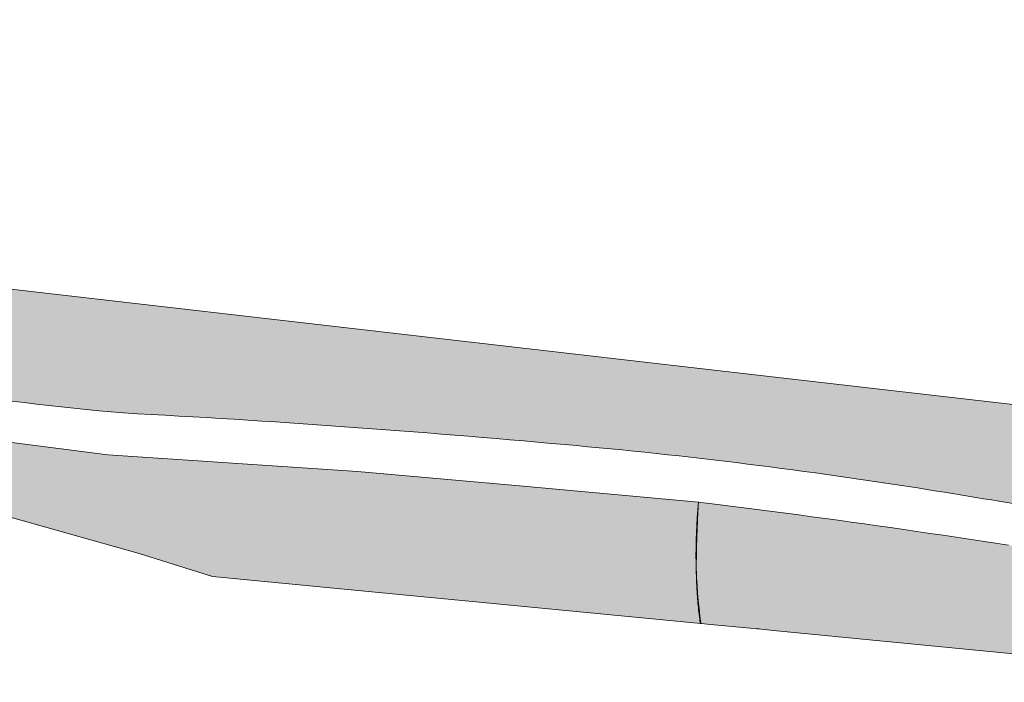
# Model space of a CAD drawing. Header units: metres. Extents: x 0 to 168310, y 0 to 462960.
# Tile 544 of 594: x 167760 to 167802, y 462506 to 462534. Entities that reach past the tile are written whole.
import ezdxf

# ---------------------------------------------------------------- set-up
doc = ezdxf.new("R2010")
doc.units = ezdxf.units.M
doc.header["$LTSCALE"] = 0.2
for name, color, linetype, lineweight in [('B_WE_GR_GRAS_BRM_RVA kruidenmengsel 2_B102-A', 141, 'Continuous', 18), ('B_WE_GR_GRAS_BRM_RVA kruidenmengsel 2_B102-G', 141, 'Continuous', 18), ('B_WE_GR_GRAS_BRM_RVA kruidenmengsel Barneveld_B116-A', 83, 'Continuous', 18), ('B_WE_GR_GRAS_BRM_RVA kruidenmengsel Barneveld_B116-G', 83, 'Continuous', 18)]:
    doc.layers.add(name, color=color, linetype=linetype, lineweight=lineweight)

msp = doc.modelspace()

# ---------------------------------------------------------------- hatches: boundary and pattern name
at = {"layer": 'B_WE_GR_GRAS_BRM_RVA kruidenmengsel 2_B102-A', "transparency": 33554687}
h = msp.add_hatch(color=256, dxfattribs=at)
h.dxf.hatch_style = 1
edge = h.paths.add_edge_path()
edge.add_line((167759.5202230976, 462522.5763687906), (167791.5041099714, 462518.8995741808))
edge.add_line((167791.5041099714, 462518.8995741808), (167820.2793562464, 462515.5964838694))
edge.add_line((167820.2793562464, 462515.5964838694), (167827.0756302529, 462533.7697522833))
edge.add_arc((167910.5451182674, 462523.5187779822), 84.09659864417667, 172.9985056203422, 186.6972424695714)
edge.add_arc((167825.1110207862, 462513.486746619), 1.924484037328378, -85.21284471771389, 6.697242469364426, ccw=False)
edge.add_line((167825.2716275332, 462511.5689759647), (167822.0748178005, 462511.5833248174))
edge.add_arc((167824.8242215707, 462642.3673368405), 130.8129084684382, 260.69058166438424, 268.79567823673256, ccw=False)
edge.add_arc((165695.8797031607, 449655.0648402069), 13029.82654793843, 80.6905816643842, 80.7138901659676)
edge.add_arc((167763.8273636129, 462297.2742129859), 219.6031593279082, 80.93362567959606, 84.938526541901)
edge.add_arc((167739.7163723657, 462038.6626925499), 479.3349391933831, 84.7949573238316, 87.00850295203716)
edge.add_arc((167775.0654964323, 462636.9769569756), 120.0779965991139, 261.0622548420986, 265.0631151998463, ccw=False)
edge.add_arc((167743.3573682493, 462531.2343189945), 18.33570229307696, 315.3874031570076, 331.823398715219)
at = {"layer": 'B_WE_GR_GRAS_BRM_RVA kruidenmengsel Barneveld_B116-A', "transparency": 33554687}
h = msp.add_hatch(color=256, dxfattribs=at)
h.dxf.hatch_style = 1
edge = h.paths.add_edge_path()
edge.add_line((167722.6044008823, 462522.0661910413), (167737.1528343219, 462519.779094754))
edge.add_line((167737.1528343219, 462519.779094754), (167740.4210500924, 462519.2083906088))
edge.add_line((167740.4210500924, 462519.2083906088), (167749.4979807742, 462517.6661016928))
edge.add_line((167749.4979807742, 462517.6661016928), (167755.0441120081, 462516.7546112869))
edge.add_line((167755.0441120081, 462516.7546112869), (167764.0657133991, 462515.5963235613))
edge.add_line((167764.0657133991, 462515.5963235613), (167774.5240625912, 462514.9009118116))
edge.add_line((167774.5240625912, 462514.9009118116), (167781.301542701, 462514.2908523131))
edge.add_line((167781.301542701, 462514.2908523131), (167788.7841134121, 462513.6130007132))
edge.add_arc((167810.1613455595, 462511.5249310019), 21.47896853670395, 174.4212018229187, 187.9842794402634)
edge.add_line((167788.8905894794, 462508.5414724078), (167768.4477943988, 462510.5030155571))
edge.add_line((167768.4477943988, 462510.5030155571), (167765.3799857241, 462511.4661870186))
edge.add_line((167765.3799857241, 462511.4661870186), (167753.4812675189, 462514.8164590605))
edge.add_arc((167703.5692020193, 462315.2822520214), 205.6820703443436, 75.95605076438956, 84.97538793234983)
edge.add_line((167721.5835908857, 462520.1739206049), (167722.6044008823, 462522.0661910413))
h = msp.add_hatch(color=256, dxfattribs=at)
h.dxf.hatch_style = 1
h.paths.add_polyline_path([(167829.7675182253, 462475.9142624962), (167829.7760507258, 462476.027986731), (167829.7839099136, 462476.141723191), (167829.7910960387, 462476.255465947), (167829.7976094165, 462476.3692090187), (167829.8034504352, 462476.4829464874), (167829.8086195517, 462476.5966724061), (167829.8131172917, 462476.7103808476), (167829.8169442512, 462476.824065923), (167829.8201010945, 462476.9377217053), (167829.8225885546, 462477.0513423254), (167829.8244074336, 462477.1649218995), (167829.825558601, 462477.2784545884), (167829.8260429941, 462477.3919345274), (167829.8258616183, 462477.5053559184), (167829.8250155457, 462477.6187129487), (167829.8235059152, 462477.7319998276), (167829.8213339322, 462477.8452107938), (167829.8185008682, 462477.9583400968), (167829.8150080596, 462478.071382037), (167829.8108569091, 462478.1843308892), (167829.8060488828, 462478.2971809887), (167829.8005855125, 462478.4099266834), (167829.7944683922, 462478.5225623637), (167829.7876991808, 462478.6350824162), (167829.7802795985, 462478.7474812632), (167829.7722114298, 462478.8597533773), (167829.7634965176, 462478.9718932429), (167829.7541367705, 462479.0838953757), (167829.7441341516, 462479.1957543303), (167829.7334906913, 462479.3074646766), (167829.7279292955, 462479.3632624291), (167829.7272229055, 462479.3702344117), (167829.7268687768, 462479.3737201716), (167829.7267481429, 462479.3749062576), (167829.7215235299, 462479.441240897), (167829.2989245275, 462484.8067966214), (167827.6085285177, 462506.2690195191), (167827.5028787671, 462507.6104084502), (167827.4896725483, 462507.7780820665), (167827.4790791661, 462507.9125816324), (167827.4759124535, 462507.937304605), (167827.4724556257, 462507.9620481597), (167827.4687069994, 462507.9868095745), (167827.4646652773, 462508.0115838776), (167827.46032927, 462508.0363660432), (167827.455697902, 462508.0611509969), (167827.4507702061, 462508.0859336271), (167827.4455453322, 462508.1107087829), (167827.4400225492, 462508.1354712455), (167827.4342012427, 462508.1602157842), (167827.4280809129, 462508.1849371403), (167827.4216611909, 462508.2096300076), (167827.4149418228, 462508.234289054), (167827.4079226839, 462508.2589089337), (167827.4006037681, 462508.2834842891), (167827.392985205, 462508.3080097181), (167827.3850672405, 462508.3324798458), (167827.3768502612, 462508.3568892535), (167827.3683347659, 462508.3812325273), (167827.3595213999, 462508.4055042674), (167827.3504109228, 462508.4296990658), (167827.3410042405, 462508.4538115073), (167827.3313023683, 462508.4778362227), (167827.3213064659, 462508.5017678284), (167827.3110178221, 462508.5256009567), (167827.3004378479, 462508.5493302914), (167827.2895680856, 462508.5729505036), (167827.2784102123, 462508.5964563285), (167827.266966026, 462508.6198425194), (167827.2552374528, 462508.643103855), (167827.2432265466, 462508.6662351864), (167827.2309354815, 462508.6892313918), (167827.2183665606, 462508.7120873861), (167827.2055222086, 462508.7347981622), (167827.1924049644, 462508.7573587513), (167827.1790174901, 462508.7797642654), (167827.1653625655, 462508.8020098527), (167827.1514430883, 462508.824090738), (167827.1372620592, 462508.8460022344), (167827.1228226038, 462508.8677397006), (167827.1081279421, 462508.8892986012), (167827.0931814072, 462508.9106744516), (167827.0779864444, 462508.9318628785), (167827.0625465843, 462508.952859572), (167827.0468654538, 462508.9736603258), (167827.0309468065, 462508.994261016), (167827.0147944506, 462509.0146576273), (167826.9984123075, 462509.0348462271), (167826.9818043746, 462509.0548229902), (167826.9649747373, 462509.0745841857), (167826.9479275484, 462509.0941261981), (167826.9306670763, 462509.1134455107), (167826.9131976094, 462509.1325387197), (167826.8955235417, 462509.1514025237), (167826.8776493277, 462509.1700337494), (167826.8595794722, 462509.1884293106), (167826.8413185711, 462509.2065862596), (167826.8228712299, 462509.2245017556), (167826.8042421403, 462509.2421730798), (167826.7854360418, 462509.2595976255), (167826.7664577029, 462509.2767729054), (167826.7473119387, 462509.2936965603), (167826.728003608, 462509.3103663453), (167826.7085376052, 462509.3267801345), (167826.6889188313, 462509.3429359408), (167826.6691522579, 462509.3588318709), (167826.6492428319, 462509.3744661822), (167826.6291955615, 462509.3898372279), (167826.6090154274, 462509.4049435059), (167826.588707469, 462509.4197836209), (167826.5682766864, 462509.4343563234), (167826.5477281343, 462509.4486604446), (167826.5270668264, 462509.4626949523), (167826.5062971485, 462509.4764593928), (167826.4853610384, 462509.4899931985), (167826.4642202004, 462509.5033196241), (167826.4428775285, 462509.5164343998), (167826.4213359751, 462509.5293333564), (167826.3995986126, 462509.5420123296), (167826.3776686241, 462509.5544672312), (167826.3555493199, 462509.5666940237), (167826.3332440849, 462509.5786887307), (167826.3107564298, 462509.5904474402), (167826.2880899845, 462509.6019663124), (167826.2652484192, 462509.6132415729), (167826.2422355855, 462509.624269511), (167826.2190553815, 462509.6350465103), (167826.1957118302, 462509.6455690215), (167826.1722090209, 462509.6558335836), (167826.1485511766, 462509.6658368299), (167826.1247425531, 462509.6755754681), (167826.1007875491, 462509.6850463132), (167826.0766906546, 462509.6942462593), (167826.0524563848, 462509.7031723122), (167826.0280893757, 462509.7118215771), (167826.003594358, 462509.7201912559), (167825.978976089, 462509.7282786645), (167825.9542394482, 462509.7360812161), (167825.9293893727, 462509.7435964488), (167825.9044308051, 462509.7508220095), (167825.8793688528, 462509.7577556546), (167825.8542086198, 462509.7643952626), (167825.8289552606, 462509.7707388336), (167825.8036140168, 462509.7767844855), (167825.7781901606, 462509.7825304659), (167825.7526890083, 462509.787975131), (167825.7271159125, 462509.7931169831), (167825.7014762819, 462509.7979546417), (167825.6757755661, 462509.8024868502), (167825.6500191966, 462509.8067124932), (167825.6242126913, 462509.8106305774), (167825.5983615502, 462509.8142402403), (167825.5724713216, 462509.8175407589), (167825.5465475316, 462509.820531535), (167825.5205957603, 462509.8232121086), (167825.4946215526, 462509.8255821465), (167825.46863049, 462509.8276414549), (167825.4426281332, 462509.829389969), (167825.4166200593, 462509.8308277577), (167825.3906118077, 462509.8319550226), (167825.3646089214, 462509.8327720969), (167825.3386169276, 462509.8332794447), (167825.3126413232, 462509.8334776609), (167825.2866875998, 462509.83336747), (167825.2607611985, 462509.8329497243), (167825.2348675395, 462509.832225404), (167825.2090120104, 462509.8311956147), (167825.1831999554, 462509.8298615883), (167825.1574366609, 462509.8282246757), (167825.1317274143, 462509.8262863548), (167825.1060773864, 462509.8240482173), (167825.080491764, 462509.8215119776), (167825.0549756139, 462509.8186794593), (167825.0295339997, 462509.8155526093), (167825.0041718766, 462509.8121334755), (167824.9788941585, 462509.8084242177), (167824.9537056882, 462509.8044271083), (167824.9286112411, 462509.8001445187), (167824.9036155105, 462509.7955789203), (167824.8787231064, 462509.7907328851), (167824.8539385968, 462509.7856090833), (167824.8292664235, 462509.7802102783), (167824.8047109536, 462509.7745393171), (167824.7802764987, 462509.7685991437), (167824.7559672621, 462509.7623927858), (167824.7317873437, 462509.7559233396), (167824.707740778, 462509.7491940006), (167824.6957687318, 462509.7457328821), (167824.6891247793, 462509.7437813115), (167824.6277862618, 462509.7446659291), (167824.1860879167, 462509.7510360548), (167822.4192945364, 462509.7765165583), (167822.3640822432, 462509.777312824), (167822.35027917, 462509.7775118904), (167822.3433776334, 462509.7776114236), (167822.3365856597, 462509.7777093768), (167822.1801933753, 462509.7807430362), (167821.9526949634, 462509.7855318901), (167821.7576933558, 462509.7899231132), (167821.5626906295, 462509.7946008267), (167821.3676873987, 462509.7995650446), (167821.1726843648, 462509.8048157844), (167820.977682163, 462509.8103530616), (167820.7826814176, 462509.8161768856), (167820.5876826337, 462509.8222872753), (167820.3926865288, 462509.8286842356), (167820.1976938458, 462509.8353677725), (167820.0027050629, 462509.8423378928), (167819.8077209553, 462509.849594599), (167819.6127419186, 462509.8571378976), (167819.4177688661, 462509.8649677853), (167819.2228022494, 462509.8730842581), (167819.0278426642, 462509.8814873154), (167818.8328908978, 462509.8901769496), (167818.6379475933, 462509.8991531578), (167818.4430132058, 462509.9084159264), (167818.2480884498, 462509.9179652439), (167818.0531740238, 462509.9278010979), (167817.8582704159, 462509.9379234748), (167817.6633784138, 462509.9483323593), (167817.4684985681, 462509.9590277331), (167817.2736315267, 462509.9700095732), (167817.0787779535, 462509.9812778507), (167816.8839383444, 462509.9928325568), (167816.6891134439, 462510.0046736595), (167816.4943039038, 462510.0168011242), (167816.2995103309, 462510.0292149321), (167816.1047333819, 462510.0419150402), (167815.9099736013, 462510.0549014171), (167815.7152316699, 462510.0681740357), (167815.5205082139, 462510.0817328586), (167815.3258038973, 462510.0955778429), (167815.1311193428, 462510.1097089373), (167814.9364550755, 462510.124126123), (167814.7418119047, 462510.1388293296), (167814.5471902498, 462510.1538185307), (167814.3525910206, 462510.1690936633), (167814.1580145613, 462510.1846546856), (167813.9634616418, 462510.2005015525), (167813.7689329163, 462510.2166341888), (167813.5744289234, 462510.233052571), (167813.3799504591, 462510.2497566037), (167813.185497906, 462510.2667462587), (167812.9910721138, 462510.2840214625), (167812.796673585, 462510.3015821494), (167812.6023030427, 462510.3194282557), (167812.407960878, 462510.3375597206), (167812.2136480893, 462510.3559764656), (167812.019365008, 462510.3746784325), (167811.8251125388, 462510.393665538), (167811.6308909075, 462510.4129377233), (167811.4367010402, 462510.432494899), (167811.2425436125, 462510.4523369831), (167811.0484189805, 462510.4724639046), (167810.8543280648, 462510.492875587), (167810.6602712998, 462510.5135719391), (167810.4662493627, 462510.5345528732), (167810.2722629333, 462510.5558183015), (167810.0783124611, 462510.5773681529), (167809.8843987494, 462510.5992023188), (167809.6905223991, 462510.6213207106), (167809.4966840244, 462510.6437232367), (167809.3028841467, 462510.6664098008), (167809.1091235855, 462510.689380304), (167808.915402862, 462510.7126346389), (167808.7217224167, 462510.7361727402), (167808.5280831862, 462510.7599944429), (167808.3344855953, 462510.7840996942), (167808.140930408, 462510.8084883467), (167807.9474180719, 462510.8331603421), (167807.7539493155, 462510.8581155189), (167807.5605247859, 462510.8833537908), (167807.3671449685, 462510.9088750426), (167807.1738106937, 462510.9346791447), (167806.9805223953, 462510.960766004), (167806.8478632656, 462510.9788188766), (167806.8456359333, 462510.9791981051), (167806.8444552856, 462510.9793922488), (167806.8401900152, 462510.9801195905), (167806.6781033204, 462511.0077223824), (167806.1320327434, 462511.1001812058), (167805.5858179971, 462511.1918393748), (167805.039460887, 462511.282696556), (167804.4929631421, 462511.3727524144), (167803.9463264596, 462511.4620066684), (167803.3995528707, 462511.5504589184), (167802.8526437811, 462511.6381089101), (167802.3056011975, 462511.7249563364), (167801.7584267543, 462511.8110008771), (167801.211122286, 462511.8962422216), (167800.663689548, 462511.9806801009), (167800.1161303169, 462512.0643142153), (167799.5684464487, 462512.1471442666), (167799.0206394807, 462512.2291699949), (167798.4727114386, 462512.3103911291), (167797.9246639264, 462512.3908073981), (167797.3764987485, 462512.470418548), (167796.8282178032, 462512.5492243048), (167796.2798227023, 462512.6272244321), (167795.7313153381, 462512.7044186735), (167795.1826973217, 462512.7808068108), (167794.6339706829, 462512.8563885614), (167794.085136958, 462512.931163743), (167793.5361981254, 462513.0051320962), (167792.9871558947, 462513.0782934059), (167792.4380119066, 462513.1506474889), (167791.8887681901, 462513.2221940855), (167791.33942628, 462513.2929330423), (167790.7899881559, 462513.3628641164), (167790.2404554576, 462513.431987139), (167789.690829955, 462513.5003019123), (167789.1411135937, 462513.5678082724), (167788.8662218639, 462513.6012582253), (167788.7974954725, 462513.6095891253), (167788.7889045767, 462513.6106295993), (167788.7846091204, 462513.6111497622), (167788.784016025, 462513.6111410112), (167788.7813297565, 462513.5598440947), (167788.7788926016, 462513.5129670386), (167788.7764911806, 462513.4664329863), (167788.7717954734, 462513.3743839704), (167788.7695011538, 462513.3288640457), (167788.7650194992, 462513.2388209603), (167788.7628321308, 462513.1942928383), (167788.7585642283, 462513.1062110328), (167788.7564836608, 462513.0626523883), (167788.7524292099, 462512.9764872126), (167788.7504552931, 462512.9338757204), (167788.7485168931, 462512.8915749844), (167788.7466139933, 462512.8495825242), (167788.744746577, 462512.807895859), (167788.7429146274, 462512.7665125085), (167788.7411181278, 462512.725429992), (167788.7393570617, 462512.6846458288), (167788.7376314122, 462512.6441575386), (167788.7359411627, 462512.6039626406), (167788.7342862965, 462512.5640586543), (167788.7326667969, 462512.5244430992), (167788.7310826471, 462512.4851134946), (167788.7295338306, 462512.44606736), (167788.7280203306, 462512.4073022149), (167788.7265421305, 462512.3688155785), (167788.7250992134, 462512.3306049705), (167788.7236915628, 462512.2926679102), (167788.7223191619, 462512.255001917), (167788.7209819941, 462512.2176045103), (167788.7196800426, 462512.1804732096), (167788.7184132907, 462512.1436055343), (167788.7171817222, 462512.1069990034), (167788.7148240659, 462512.0345594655), (167788.712606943, 462511.9631347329), (167788.7105302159, 462511.8927049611), (167788.7085937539, 462511.8232502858), (167788.7067974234, 462511.7547509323), (167788.7051410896, 462511.687186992), (167788.7036246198, 462511.6205386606), (167788.7022478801, 462511.5547860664), (167788.7010107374, 462511.4899093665), (167788.6999130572, 462511.4258887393), (167788.698954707, 462511.362704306), (167788.6981355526, 462511.3003362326), (167788.6974554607, 462511.2387646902), (167788.6969142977, 462511.1779698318), (167788.6965119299, 462511.1179317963), (167788.6962482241, 462511.0586307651), (167788.6961230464, 462511.0000468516), (167788.6961362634, 462510.942160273), (167788.6962877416, 462510.8849511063), (167788.6965773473, 462510.8283995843), (167788.697004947, 462510.7724857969), (167788.6975704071, 462510.7171899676), (167788.6982735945, 462510.66249219), (167788.6991143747, 462510.6083726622), (167788.7000926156, 462510.5548114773), (167788.7012081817, 462510.5017888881), (167788.702460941, 462510.4492849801), (167788.70385076, 462510.3972799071), (167788.7053775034, 462510.34575387), (167788.7070410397, 462510.2946869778), (167788.7088412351, 462510.244059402), (167788.7107779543, 462510.1938513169), (167788.712851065, 462510.1440428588), (167788.7150604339, 462510.0946141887), (167788.7174059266, 462510.0455454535), (167788.7198874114, 462509.9968168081), (167788.7225047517, 462509.9484084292), (167788.7252578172, 462509.900300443), (167788.728146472, 462509.8524730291), (167788.7311705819, 462509.8049063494), (167788.7343300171, 462509.7575805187), (167788.7410543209, 462509.6635721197), (167788.7483183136, 462509.5702890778), (167788.7561209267, 462509.4775726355), (167788.7644610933, 462509.385264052), (167788.7733377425, 462509.2932045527), (167788.7827498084, 462509.2012353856), (167788.7926962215, 462509.109197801), (167788.8031759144, 462509.0169330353), (167788.8141878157, 462508.9242823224), (167788.8257308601, 462508.8310869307), (167788.8378039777, 462508.7371880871), (167788.8440389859, 462508.689925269), (167788.8504061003, 462508.64242704), (167788.856905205, 462508.5946735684), (167788.8635361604, 462508.546645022), (167788.8637455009, 462508.5451394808), (167788.8638502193, 462508.5443866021), (167788.8639025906, 462508.5440101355), (167788.8641155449, 462508.5439730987), (167788.8658804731, 462508.5438063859), (167788.8694103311, 462508.5434729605), (167788.8764700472, 462508.5428061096), (167788.8905894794, 462508.5414724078), (167788.9188283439, 462508.5388050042), (167789.1447392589, 462508.5174657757), (167789.5965610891, 462508.4747873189), (167790.5002047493, 462508.389430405), (167790.9520265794, 462508.3467519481), (167791.1779374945, 462508.3254127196), (167791.2344152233, 462508.3200779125), (167791.26699998, 462508.3170000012), (167791.3244796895, 462508.3113711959), (167791.4075184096, 462508.3032394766), (167792.0718281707, 462508.2381857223), (167802.7007843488, 462507.1973256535), (167805.3995427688, 462506.9330447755), (167805.4337567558, 462506.929931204), (167805.502022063, 462506.9237252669), (167805.6385526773, 462506.9113133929), (167805.911613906, 462506.8864896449), (167806.4577363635, 462506.8368421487), (167807.5499812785, 462506.7375471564), (167811.9189609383, 462506.3403671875), (167816.2879405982, 462505.9431872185), (167816.8340630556, 462505.8935397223), (167816.97059367, 462505.8811278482), (167817.0047263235, 462505.8780248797), (167817.013259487, 462505.8772491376), (167817.0175260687, 462505.8768612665), (167817.0185927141, 462505.8767642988), (167816.976002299, 462505.8040089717), (167816.9204706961, 462505.7087659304), (167816.8454033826, 462505.5784325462), (167816.7708691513, 462505.4474188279), (167816.6968751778, 462505.3157269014), (167816.6234286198, 462505.1833589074), (167816.5505366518, 462505.0503171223), (167816.4782064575, 462504.9166038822), (167816.4064452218, 462504.7822216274), (167816.3352601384, 462504.6471728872), (167816.2646583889, 462504.5114602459), (167816.194647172, 462504.3750864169), (167816.1252336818, 462504.2380541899), (167816.0564251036, 462504.1003664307), (167815.988228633, 462503.9620261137), (167815.9206514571, 462503.8230362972), (167815.8537007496, 462503.6834001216), (167815.7873836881, 462503.5431208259), (167815.7217074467, 462503.4022017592), (167815.656679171, 462503.2606463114), (167815.5923060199, 462503.1184580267), (167815.5285951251, 462502.975640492), (167815.4655536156, 462502.8321974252), (167815.4031885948, 462502.6881325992), (167815.3415071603, 462502.5434499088), (167815.280516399, 462502.3981533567), (167815.2202233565, 462502.2522469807), (167815.1606350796, 462502.1057349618), (167815.1017585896, 462501.9586215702), (167815.0436008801, 462501.8109111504), (167814.9861689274, 462501.6626081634), (167814.9294696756, 462501.5137171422), (167814.8735100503, 462501.3642427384), (167814.8182969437, 462501.2141896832), (167814.7638372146, 462501.0635627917), (167814.7101376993, 462500.9123669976), (167814.6572052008, 462500.7606073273), (167814.6050464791, 462500.6082888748), (167814.5536682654, 462500.4554168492), (167814.5030772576, 462500.3019965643), (167814.4532801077, 462500.1480334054), (167814.4042834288, 462499.9935328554), (167814.3560937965, 462499.8385005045), (167814.3087177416, 462499.6829420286), (167814.2621617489, 462499.5268631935), (167814.2164322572, 462499.3702698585), (167814.1715356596, 462499.2131679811), (167814.1274782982, 462499.0555636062), (167814.0842664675, 462498.8974628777), (167814.0419064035, 462498.738872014), (167814.0004042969, 462498.5797973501), (167813.9597662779, 462498.4202452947), (167813.9199984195, 462498.2602223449), (167813.8811067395, 462498.0997351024), (167813.8430971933, 462497.9387902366), (167813.8059756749, 462497.7773945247), (167813.769748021, 462497.6155548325), (167813.7344199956, 462497.4532780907), (167813.6999973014, 462497.2905713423), (167813.6664855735, 462497.1274417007), (167813.6338903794, 462496.963896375), (167813.602217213, 462496.7999426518), (167813.5714714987, 462496.6355879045), (167813.5416585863, 462496.470839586), (167813.5127837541, 462496.3057052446), (167813.4848521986, 462496.1401924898), (167813.4578690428, 462495.9743090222), (167813.4318393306, 462495.8080626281), (167813.4067680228, 462495.6414611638), (167813.3826600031, 462495.4745125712), (167813.3595200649, 462495.3072248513), (167813.3373529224, 462495.1396061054), (167813.3161632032, 462494.9716644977), (167813.2959554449, 462494.8034082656), (167813.2767340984, 462494.6348457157), (167813.2585035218, 462494.4659852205), (167813.2412679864, 462494.2968352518), (167813.2250316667, 462494.1274043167), (167813.2097986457, 462493.9577010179), (167813.1955729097, 462493.7877340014), (167813.1888389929, 462493.7026543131), (167813.1823583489, 462493.6175119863), (167813.1761314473, 462493.5323080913), (167813.1701587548, 462493.4470437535), (167813.1644407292, 462493.3617200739), (167813.1589778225, 462493.2763381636), (167813.1537704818, 462493.1908991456), (167813.1488191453, 462493.1054041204), (167813.144124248, 462493.0198542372), (167813.1396862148, 462492.9342505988), (167813.1355054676, 462492.8485943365), (167813.1315824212, 462492.7628866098), (167813.1279174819, 462492.6771285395), (167813.1245110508, 462492.5913212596), (167813.1213635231, 462492.5054659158), (167813.1184752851, 462492.4195636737), (167813.1158467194, 462492.3336156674), (167813.1134782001, 462492.2476230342), (167813.1113700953, 462492.1615869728), (167813.1095227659, 462492.0755086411), (167813.1079365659, 462491.9893891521), (167813.1066118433, 462491.9032297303), (167813.1055489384, 462491.8170315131), (167813.1047481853, 462491.7307956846), (167813.1042099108, 462491.6445234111), (167813.1039344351, 462491.5582158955), (167813.1039220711, 462491.4718742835), (167813.1041731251, 462491.3854997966), (167813.1046878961, 462491.2990936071), (167813.1054666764, 462491.2126568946), (167813.1065097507, 462491.1261908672), (167813.1078173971, 462491.0396967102), (167813.1093898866, 462490.9531756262), (167813.1112274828, 462490.8666288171), (167813.1133304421, 462490.7800574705), (167813.1156990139, 462490.6934628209), (167813.1183334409, 462490.6068460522), (167813.1212339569, 462490.5202083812), (167813.1244007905, 462490.4335510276), (167813.1278341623, 462490.3468751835), (167813.1315342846, 462490.2601820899), (167813.1355013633, 462490.1734729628), (167813.1397355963, 462490.0867490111), (167813.1442371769, 462490.0000114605), (167813.1490062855, 462489.91326155), (167813.1540431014, 462489.8265004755), (167813.1593477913, 462489.7397294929), (167813.1649205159, 462489.6529498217), (167813.1707614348, 462489.5661626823), (167813.1768706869, 462489.479369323), (167813.1832484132, 462489.3925709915), (167813.1898947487, 462489.3057688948), (167813.1968098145, 462489.2189642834), (167813.2039937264, 462489.1321584), (167813.2114465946, 462489.0453524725), (167813.2191685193, 462488.9585477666), (167813.2271595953, 462488.8717454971), (167813.2354199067, 462488.784946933), (167813.2439495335, 462488.6981532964), (167813.2527485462, 462488.611365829), (167813.2618170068, 462488.5245858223), (167813.2711549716, 462488.4378144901), (167813.2807624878, 462488.3510530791), (167813.2906395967, 462488.2643028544), (167813.300786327, 462488.1775650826), (167813.3112027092, 462488.0908409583), (167813.3218887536, 462488.0041317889), (167813.3328444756, 462487.9174387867), (167813.3440698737, 462487.8307632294), (167813.3555649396, 462487.7441063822), (167813.3673296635, 462487.6574694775), (167813.379364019, 462487.570853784), (167813.3916679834, 462487.4842605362), (167813.4042415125, 462487.3976909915), (167813.4170845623, 462487.3111464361), (167813.4301970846, 462487.2246280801), (167813.4435790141, 462487.1381372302), (167813.4572302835, 462487.0516750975), (167813.4711508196, 462486.9652429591), (167813.4853405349, 462486.8788420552), (167813.499799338, 462486.7924736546), (167813.5145271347, 462486.7061390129), (167813.5295238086, 462486.6198393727), (167813.5447892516, 462486.5335760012), (167813.5603233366, 462486.4473501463), (167813.5761259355, 462486.3611630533), (167813.5921969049, 462486.2750159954), (167813.608536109, 462486.1889101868), (167813.6251433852, 462486.102846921), (167813.6420185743, 462486.0168274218), (167813.659161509, 462485.9308529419), (167813.6765720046, 462485.8449247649), (167813.6942498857, 462485.7590440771), (167813.7121949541, 462485.6732121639), (167813.7304070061, 462485.5874302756), (167813.7488858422, 462485.5016996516), (167813.7676312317, 462485.4160215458), (167813.7866429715, 462485.3303971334), (167813.8059208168, 462485.2448277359), (167813.8254645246, 462485.1593145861), (167813.8452738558, 462485.0738588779), (167813.8653485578, 462484.9884618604), (167813.8856883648, 462484.9031247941), (167813.9062930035, 462484.8178489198), (167813.9271621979, 462484.7326354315), (167813.9482956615, 462484.6474855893), (167813.9696931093, 462484.5624006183), (167813.991354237, 462484.4773816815), (167814.0132787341, 462484.392430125), (167814.0354662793, 462484.3075470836), (167814.0579165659, 462484.2227337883), (167814.0806292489, 462484.1379914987), (167814.1036039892, 462484.0533214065), (167814.1268404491, 462483.9687247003), (167814.1503382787, 462483.8842026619), (167814.1740970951, 462483.7997564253), (167814.1981165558, 462483.7153872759), (167814.2223962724, 462483.631096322), (167814.2469358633, 462483.5468848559), (167814.2717349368, 462483.4627540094), (167814.2967930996, 462483.3787050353), (167814.3221099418, 462483.2947391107), (167814.3476850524, 462483.2108574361), (167814.3735180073, 462483.1270611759), (167814.3996083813, 462483.0433515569), (167814.4259557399, 462482.9597297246), (167814.4525596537, 462482.8761968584), (167814.4794196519, 462482.792754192), (167814.5065352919, 462482.7094028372), (167814.5339061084, 462482.6261439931), (167814.5615316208, 462482.5429788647), (167814.589411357, 462482.4599085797), (167814.6175448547, 462482.3769342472), (167814.64593158, 462482.2940571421), (167814.6745710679, 462482.2112783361), (167814.7034627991, 462482.1285990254), (167814.7326062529, 462482.0460203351), (167814.7620009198, 462481.9635434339), (167814.7916462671, 462481.881169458), (167814.8215417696, 462481.7988995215), (167814.8516868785, 462481.7167347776), (167814.8820810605, 462481.6346763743), (167814.9127237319, 462481.5527254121), (167814.9436143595, 462481.4708830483), (167814.9747523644, 462481.3891503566), (167815.0061371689, 462481.3075284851), (167815.0377681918, 462481.2260185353), (167815.0696448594, 462481.1446216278), (167815.1017665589, 462481.0633388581), (167815.134132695, 462480.9821713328), (167815.1667426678, 462480.9011201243), (167815.1995958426, 462480.8201863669), (167815.2326916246, 462480.7393711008), (167815.2660293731, 462480.6586754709), (167815.2996084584, 462480.5781004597), (167815.3334282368, 462480.4976472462), (167815.3674880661, 462480.417316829), (167815.4017872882, 462480.3371103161), (167815.4363252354, 462480.2570287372), (167815.4711012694, 462480.1770731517), (167815.5061147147, 462480.0972446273), (167815.5413648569, 462480.017544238), (167815.576851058, 462479.9379729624), (167815.6125726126, 462479.8585318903), (167815.648528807, 462479.7792220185), (167815.6847189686, 462479.7000443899), (167815.7211423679, 462479.6210000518), (167815.757798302, 462479.5420899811), (167815.7946860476, 462479.4633151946), (167815.8318048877, 462479.3846767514), (167815.8691541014, 462479.3061755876), (167815.9067329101, 462479.2278127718), (167815.9445406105, 462479.1495892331), (167815.9825764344, 462479.0715059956), (167816.0208396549, 462478.9935640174), (167816.0593295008, 462478.9157642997), (167816.0980451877, 462478.8381077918), (167816.1369859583, 462478.7605954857), (167816.1761510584, 462478.683228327), (167816.2155396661, 462478.6060072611), (167816.2551510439, 462478.5289332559), (167816.2949843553, 462478.4520072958), (167816.3350388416, 462478.3752302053), (167816.3753136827, 462478.2986030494), (167816.4158080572, 462478.2221267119), (167816.4565211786, 462478.145802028), (167816.4974522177, 462478.0696300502), (167816.5386003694, 462477.9936116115), (167816.5799647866, 462477.9177476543), (167816.6215446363, 462477.8420390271), (167816.6633391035, 462477.7664866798), (167816.7053473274, 462477.6910914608), (167816.7475684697, 462477.6158542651), (167816.7900016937, 462477.5407760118), (167816.832646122, 462477.4658574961), (167816.8755008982, 462477.391099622), (167816.9185651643, 462477.3165032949), (167816.9618380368, 462477.2420692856), (167817.0053186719, 462477.1677984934), (167817.0490061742, 462477.0936917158), (167817.0928996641, 462477.0197498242), (167817.1369982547, 462476.9459736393), (167817.1813010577, 462476.8723640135), (167817.2258071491, 462476.7989217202), (167817.2705156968, 462476.7256475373), (167817.3154257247, 462476.6525423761), (167817.3605363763, 462476.5796069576), (167817.4058466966, 462476.5068420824), (167817.4513558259, 462476.4342485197), (167817.4970628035, 462476.3618271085), (167817.5429667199, 462476.2895785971), (167817.5890666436, 462476.2175036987), (167817.6353616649, 462476.1456032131), (167817.6818508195, 462476.0738779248), (167817.7285331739, 462476.0023285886), (167817.7754078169, 462475.9309558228), (167817.8224737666, 462475.8597605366), (167817.8697300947, 462475.7887433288), (167817.9648100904, 462475.6472461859), (167818.0606401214, 462475.5064700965), (167818.1572125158, 462475.3664206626), (167818.2545194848, 462475.2271033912), (167818.3525532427, 462475.0885236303), (167818.4513059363, 462474.9506866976), (167818.5507696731, 462474.8135977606), (167818.6509365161, 462474.6772618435), (167818.7517984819, 462474.5416839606), (167818.8533475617, 462474.4068689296), (167818.955575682, 462474.2728215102), (167819.0584747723, 462474.1395463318), (167819.1620366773, 462474.0070479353), (167819.2662532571, 462473.8753307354), (167819.3711162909, 462473.7443990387), (167819.4766175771, 462473.6142570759), (167819.5827488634, 462473.4849089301), (167819.6895018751, 462473.3563585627), (167819.7968682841, 462473.2286099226), (167819.9048397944, 462473.1016667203), (167820.0134080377, 462472.9755326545), (167820.1225646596, 462472.8502112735), (167820.232301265, 462472.7257060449), (167820.3426094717, 462472.6020202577), (167820.4534808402, 462472.4791571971), (167820.5649069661, 462472.3571199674), (167820.6768793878, 462472.2359115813), (167820.7893896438, 462472.1155349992), (167820.9024293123, 462471.9959929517), (167821.0159898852, 462471.8772881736), (167821.1300629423, 462471.7594232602), (167821.2446399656, 462471.642400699), (167821.3597124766, 462471.5262228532), (167821.4752720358, 462471.4108920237), (167821.5913101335, 462471.2964103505), (167821.7078183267, 462471.1827799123), (167821.8247880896, 462471.0700026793), (167821.9422110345, 462470.9580804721), (167822.0600786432, 462470.8470150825), (167822.1783824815, 462470.736808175), (167822.2971141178, 462470.6274612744), (167822.4162651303, 462470.5189758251), (167822.5358270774, 462470.4113532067), (167822.6557915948, 462470.3045946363), (167822.7761502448, 462470.1987012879), (167822.8968946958, 462470.0936742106), (167823.0180165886, 462469.989514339), (167823.1395075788, 462469.8862225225), (167823.261359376, 462469.783799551), (167823.3835636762, 462469.6822460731), (167823.5061121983, 462469.5815626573), (167823.6289967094, 462469.4817497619), (167823.752208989, 462469.3828077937), (167823.8757408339, 462469.284737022), (167823.9995841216, 462469.1875376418), (167824.1237306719, 462469.0912097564), (167824.2481723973, 462468.9957533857), (167824.3729012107, 462468.9011684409), (167824.4979091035, 462468.8074547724), (167824.6231880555, 462468.7146120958), (167824.7487300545, 462468.6226401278), (167824.8745272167, 462468.531538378), (167825.0005716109, 462468.4413063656), (167825.126855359, 462468.3519435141), (167825.2533706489, 462468.263449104), (167825.3801097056, 462468.1758223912), (167825.507064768, 462468.0890625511), (167825.6342281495, 462468.0031686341), (167825.7615921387, 462467.9181396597), (167825.8891491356, 462467.8339745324), (167826.0168915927, 462467.7506720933), (167826.1448119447, 462467.6682311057), (167826.2729027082, 462467.5866502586), (167826.4011564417, 462467.5059281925), (167826.5295657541, 462467.4260634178), (167826.6581232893, 462467.3470544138), (167826.786821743, 462467.2688995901), (167826.9156539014, 462467.1915972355), (167826.9801178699, 462467.1532652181), (167827.0123613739, 462467.1341789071), (167827.0163923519, 462467.1317968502), (167827.0184078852, 462467.1306061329), (167827.0189117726, 462467.1303084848), (167827.0191095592, 462467.13020025), (167827.8134121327, 462468.8282701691), (167827.8629472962, 462468.928900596), (167827.9119369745, 462469.0298978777), (167827.9603773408, 462469.1312576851), (167828.0082646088, 462469.2329756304), (167828.055595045, 462469.3350472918), (167828.102364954, 462469.4374681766), (167828.1485706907, 462469.5402337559), (167828.1942086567, 462469.6433394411), (167828.2392753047, 462469.7467806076), (167828.2837671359, 462469.8505525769), (167828.3276807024, 462469.9546506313), (167828.3710125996, 462470.0590699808), (167828.4137594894, 462470.1638058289), (167828.4559180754, 462470.268853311), (167828.4974851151, 462470.3742075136), (167828.538457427, 462470.4798635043), (167828.5788318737, 462470.5858162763), (167828.618605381, 462470.6920608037), (167828.6577749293, 462470.7985920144), (167828.6963375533, 462470.9054047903), (167828.7342903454, 462471.0124939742), (167828.7716304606, 462471.1198543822), (167828.8083551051, 462471.2274807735), (167828.8444615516, 462471.3353678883), (167828.8799471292, 462471.4435104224), (167828.914809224, 462471.551903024), (167828.9490452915, 462471.6605403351), (167828.9826528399, 462471.7694169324), (167829.0156294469, 462471.8785273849), (167829.0479727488, 462471.9878662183), (167829.0796804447, 462472.0974279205), (167829.1107503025, 462472.2072069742), (167829.1411801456, 462472.3171977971), (167829.1709678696, 462472.4273948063), (167829.2001114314, 462472.5377923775), (167829.2286088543, 462472.6483848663), (167829.2564582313, 462472.7591666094), (167829.283657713, 462472.8701318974), (167829.3102055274, 462472.9812750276), (167829.3360999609, 462473.0925902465), (167829.3613393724, 462473.2040717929), (167829.3859221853, 462473.315713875), (167829.4098468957, 462473.4275107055), (167829.4331120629, 462473.5394564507), (167829.4557163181, 462473.6515452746), (167829.4776583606, 462473.7637713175), (167829.4989369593, 462473.876128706), (167829.5195509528, 462473.9886115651), (167829.5394992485, 462474.1012139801), (167829.558780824, 462474.2139300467), (167829.577394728, 462474.3267538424), (167829.5953400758, 462474.4396794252), (167829.6126160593, 462474.5527008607), (167829.6292219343, 462474.6658121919), (167829.6451570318, 462474.7790074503), (167829.6604207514, 462474.8922806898), (167829.6750125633, 462475.0056259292), (167829.688932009, 462475.1190371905), (167829.7021787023, 462475.2325085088), (167829.714752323, 462475.3460338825), (167829.7266526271, 462475.459607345), (167829.7378794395, 462475.5732229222), (167829.7484326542, 462475.6868746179), (167829.7583122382, 462475.8005564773)])

# ---------------------------------------------------------------- linework, layer by layer
at = {"layer": 'B_WE_GR_GRAS_BRM_RVA kruidenmengsel 2_B102-G', "flags": 128}
msp.add_lwpolyline([(167759.5202230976, 462522.5763687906), (167791.5041099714, 462518.8995741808), (167820.2793562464, 462515.5964838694), (167827.0756302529, 462533.7697522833, 0.05984329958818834), (167827.0223726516, 462513.711185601, -0.4240118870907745), (167825.2716275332, 462511.5689759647), (167822.0748178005, 462511.5833248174, -0.03537990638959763), (167803.6631354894, 462513.2773470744, 0.0001017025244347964), (167798.4321105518, 462514.1337506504, 0.01747645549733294), (167783.2017477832, 462516.0210548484, 0.009658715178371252), (167764.7317865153, 462517.3444375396, -0.01745882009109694), (167756.4100350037, 462518.3569796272, 0.07183876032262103)], format="xyb", close=True, dxfattribs=at)
at = {"layer": 'B_WE_GR_GRAS_BRM_RVA kruidenmengsel Barneveld_B116-G', "flags": 128}
msp.add_lwpolyline([(167722.6044008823, 462522.0661910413), (167737.1528343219, 462519.779094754), (167740.4210500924, 462519.2083906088), (167749.4979807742, 462517.6661016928), (167755.0441120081, 462516.7546112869), (167764.0657133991, 462515.5963235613), (167774.5240625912, 462514.9009118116), (167781.301542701, 462514.2908523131), (167788.7841134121, 462513.6130007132, 0.05924927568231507), (167788.8905894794, 462508.5414724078), (167768.4477943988, 462510.5030155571), (167765.3799857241, 462511.4661870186), (167753.4812675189, 462514.8164590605, 0.03937461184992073), (167721.5835908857, 462520.1739206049)], format="xyb", close=True, dxfattribs=at)
msp.add_lwpolyline([(167801.7584267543, 462511.8110008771), (167801.211122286, 462511.8962422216), (167800.663689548, 462511.9806801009), (167800.1161303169, 462512.0643142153), (167799.5684464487, 462512.1471442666), (167799.0206394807, 462512.2291699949), (167798.4727114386, 462512.3103911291), (167797.9246639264, 462512.3908073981), (167797.3764987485, 462512.470418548), (167796.8282178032, 462512.5492243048), (167796.2798227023, 462512.6272244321), (167795.7313153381, 462512.7044186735), (167795.1826973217, 462512.7808068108), (167794.6339706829, 462512.8563885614), (167794.085136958, 462512.931163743), (167793.5361981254, 462513.0051320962), (167792.9871558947, 462513.0782934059), (167792.4380119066, 462513.1506474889), (167791.8887681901, 462513.2221940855), (167791.33942628, 462513.2929330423), (167790.7899881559, 462513.3628641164), (167790.2404554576, 462513.431987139), (167789.690829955, 462513.5003019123), (167789.1411135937, 462513.5678082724), (167788.8662218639, 462513.6012582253), (167788.7974954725, 462513.6095891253), (167788.7889045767, 462513.6106295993), (167788.7846091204, 462513.6111497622), (167788.784016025, 462513.6111410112), (167788.7813297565, 462513.5598440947), (167788.7788926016, 462513.5129670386), (167788.7764911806, 462513.4664329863), (167788.7717954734, 462513.3743839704), (167788.7695011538, 462513.3288640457), (167788.7650194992, 462513.2388209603), (167788.7628321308, 462513.1942928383), (167788.7585642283, 462513.1062110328), (167788.7564836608, 462513.0626523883), (167788.7524292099, 462512.9764872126), (167788.7504552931, 462512.9338757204), (167788.7485168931, 462512.8915749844), (167788.7466139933, 462512.8495825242), (167788.744746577, 462512.807895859), (167788.7429146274, 462512.7665125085), (167788.7411181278, 462512.725429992), (167788.7393570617, 462512.6846458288), (167788.7376314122, 462512.6441575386), (167788.7359411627, 462512.6039626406), (167788.7342862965, 462512.5640586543), (167788.7326667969, 462512.5244430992), (167788.7310826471, 462512.4851134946), (167788.7295338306, 462512.44606736), (167788.7280203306, 462512.4073022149), (167788.7265421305, 462512.3688155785), (167788.7250992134, 462512.3306049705), (167788.7236915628, 462512.2926679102), (167788.7223191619, 462512.255001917), (167788.7209819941, 462512.2176045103), (167788.7196800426, 462512.1804732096), (167788.7184132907, 462512.1436055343), (167788.7171817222, 462512.1069990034), (167788.7148240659, 462512.0345594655), (167788.712606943, 462511.9631347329), (167788.7105302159, 462511.8927049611), (167788.7085937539, 462511.8232502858), (167788.7067974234, 462511.7547509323), (167788.7051410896, 462511.687186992), (167788.7036246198, 462511.6205386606), (167788.7022478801, 462511.5547860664), (167788.7010107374, 462511.4899093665), (167788.6999130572, 462511.4258887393), (167788.698954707, 462511.362704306), (167788.6981355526, 462511.3003362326), (167788.6974554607, 462511.2387646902), (167788.6969142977, 462511.1779698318), (167788.6965119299, 462511.1179317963), (167788.6962482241, 462511.0586307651), (167788.6961230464, 462511.0000468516), (167788.6961362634, 462510.942160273), (167788.6962877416, 462510.8849511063), (167788.6965773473, 462510.8283995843), (167788.697004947, 462510.7724857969), (167788.6975704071, 462510.7171899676), (167788.6982735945, 462510.66249219), (167788.6991143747, 462510.6083726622), (167788.7000926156, 462510.5548114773), (167788.7012081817, 462510.5017888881), (167788.702460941, 462510.4492849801), (167788.70385076, 462510.3972799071), (167788.7053775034, 462510.34575387), (167788.7070410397, 462510.2946869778), (167788.7088412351, 462510.244059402), (167788.7107779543, 462510.1938513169), (167788.712851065, 462510.1440428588), (167788.7150604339, 462510.0946141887), (167788.7174059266, 462510.0455454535), (167788.7198874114, 462509.9968168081), (167788.7225047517, 462509.9484084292), (167788.7252578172, 462509.900300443), (167788.728146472, 462509.8524730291), (167788.7311705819, 462509.8049063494), (167788.7343300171, 462509.7575805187), (167788.7410543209, 462509.6635721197), (167788.7483183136, 462509.5702890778), (167788.7561209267, 462509.4775726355), (167788.7644610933, 462509.385264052), (167788.7733377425, 462509.2932045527), (167788.7827498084, 462509.2012353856), (167788.7926962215, 462509.109197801), (167788.8031759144, 462509.0169330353), (167788.8141878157, 462508.9242823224), (167788.8257308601, 462508.8310869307), (167788.8378039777, 462508.7371880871), (167788.8440389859, 462508.689925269), (167788.8504061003, 462508.64242704), (167788.856905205, 462508.5946735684), (167788.8635361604, 462508.546645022), (167788.8637455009, 462508.5451394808), (167788.8638502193, 462508.5443866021), (167788.8639025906, 462508.5440101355), (167788.8641155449, 462508.5439730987), (167788.8658804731, 462508.5438063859), (167788.8694103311, 462508.5434729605), (167788.8764700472, 462508.5428061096), (167788.8905894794, 462508.5414724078), (167788.9188283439, 462508.5388050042), (167789.1447392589, 462508.5174657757), (167789.5965610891, 462508.4747873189), (167790.5002047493, 462508.389430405), (167790.9520265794, 462508.3467519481), (167791.1779374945, 462508.3254127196), (167791.2344152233, 462508.3200779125), (167791.26699998, 462508.3170000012), (167791.3244796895, 462508.3113711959), (167791.4075184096, 462508.3032394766), (167792.0718281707, 462508.2381857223), (167802.7007843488, 462507.1973256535)], dxfattribs=at)

doc.saveas('drawing.dxf')
